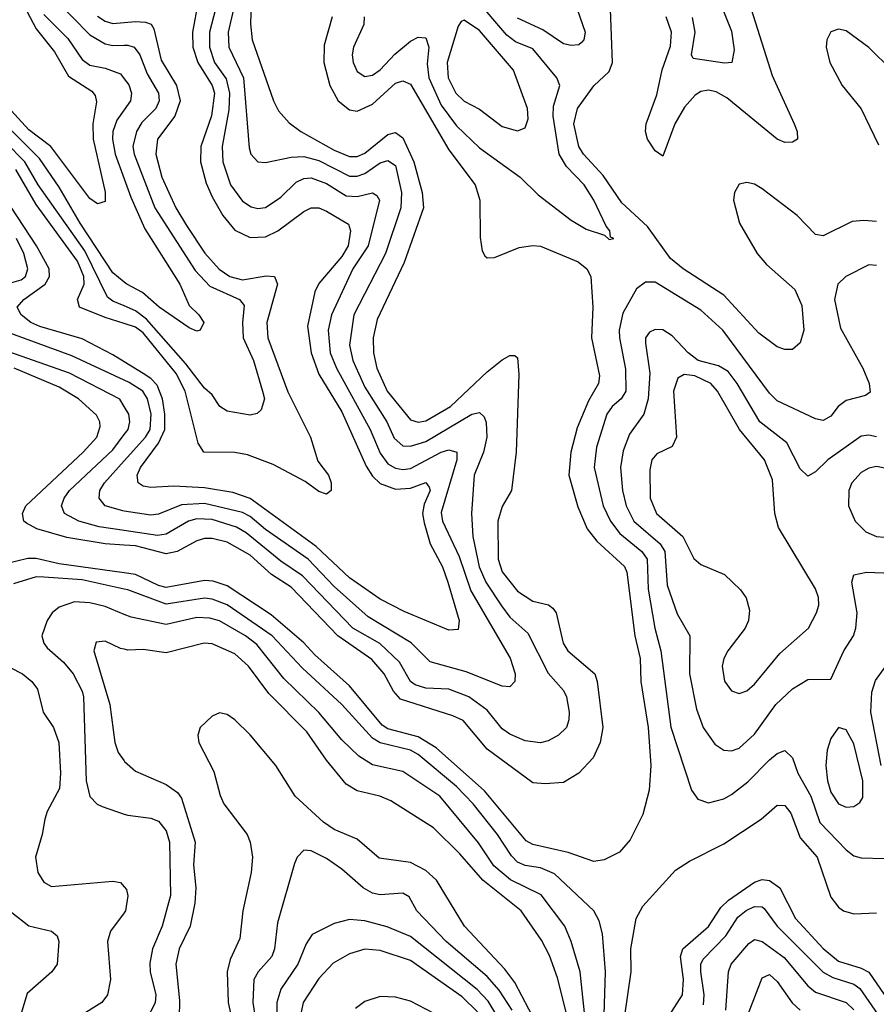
# Model space of a CAD drawing. Header units: inches. Extents: x 884549 to 1028252, y 526810 to 653624.
# Tile 890 of 1056: x 989726 to 991969, y 632325 to 634902. Entities that reach past the tile are written whole.
import ezdxf

# ---------------------------------------------------------------- set-up
doc = ezdxf.new("R2010")
doc.units = ezdxf.units.IN
doc.header["$MEASUREMENT"] = 0
doc.layers.add('A9683', color=7, linetype='Continuous')
doc.layers.add('A9693', color=7, linetype='Continuous')

msp = doc.modelspace()

# ---------------------------------------------------------------- linework, layer by layer
at = {"layer": 'A9683', "color": 5}
for points, elevation in [([(989721.6, 634970), (989770, 634878.2), (989817.9, 634817.9), (989854.5, 634754.5), (989915.2, 634715.2), (989924, 634704), (989927.4, 634687.4), (989918.4, 634630), (989918.5, 634590), (989950, 634450.5), (989950, 634426.6), (989930, 634420.3), (989910, 634434.2), (989808.1, 634570), (989750, 634613.9), (989694.8, 634674.8), (989641.2, 634721.2), (989610, 634737.7), (989470, 634785.3), (989330, 634875.1), (989250, 634901.5), (989110, 634928.1)], 2920), ([(989817.5, 634957.5), (989910, 634862.8), (989950, 634839.4), (989970, 634835), (990000, 634835.3)], 2960), ([(989790, 634916.1), (989852.8, 634852.8), (989890, 634797.9), (989910, 634783.7), (989950, 634775.3), (989990, 634760.4), (990000, 634747.7)], 2940), ([(989930, 634911.7), (989950, 634898.3), (989970, 634892.6), (990000, 634895.3)], 2980), ([(990000, 634215.6), (989970, 634239.7), (989884.9, 634370), (989830, 634464), (989778.6, 634538.6), (989630, 634685.4)], 2940), ([(990000, 634666.2), (989980.8, 634639.2), (989970.1, 634610), (989969.1, 634590), (989976.8, 634550), (990000, 634485.8)], 2940), ([(990000, 634153), (989970, 634165.4), (989956.4, 634176.4), (989897.3, 634297.3), (989774.5, 634470), (989740.2, 634530), (989690, 634581.3)], 2960), ([(990000, 634107), (989950, 634122.4), (989882.9, 634150), (989877.9, 634170), (989895.6, 634210), (989894.3, 634230), (989877.9, 634270), (989770, 634418.7), (989716.1, 634510)], 2980), ([(990000, 634006.8), (989970, 634025.3), (989890, 634066.7), (989778.9, 634098.9), (989755.9, 634110), (989730.3, 634130), (989719.9, 634150), (989737.3, 634170), (989793.5, 634210), (989804.3, 634230), (989803.4, 634250), (989770.9, 634310), (989670, 634461.9)], 3020), ([(989650, 634198.3), (989730, 634221.2), (989742, 634230), (989747.8, 634250), (989736.9, 634290), (989718.1, 634330)], 3040), ([(990000, 633958.6), (989862.8, 634022.8), (989650, 634099.9)], 3040), ([(990000, 633889.8), (989988.7, 633908.7), (989857.3, 633977.3), (989650, 634049.3)], 3060), ([(990000, 633527.1), (989950.3, 633530.3), (989850, 633547.1), (989771.4, 633570), (989744.1, 633584.1), (989737.3, 633590), (989734.2, 633610), (989742.7, 633630), (989892.9, 633770), (989928.6, 633810), (989937.1, 633837.1), (989936.7, 633850), (989927.5, 633867.5), (989880.6, 633910), (989830, 633940.5), (989712.1, 633990)], 3080), ([(990000, 633565.2), (989934.8, 633574.8), (989881.5, 633590), (989843.9, 633610), (989836.2, 633630), (989843.1, 633650), (989856.8, 633670), (989970, 633776.3), (990000, 633816.3)], 3060), ([(990000, 633616.3), (989996.8, 633616.8), (989950.3, 633630.3), (989934.5, 633650), (989936.6, 633670), (989948.1, 633690), (990000, 633747.9)], 3040), ([(990000, 633454.4), (989830, 633478.1), (989770, 633491.7), (989747.8, 633492.2), (989690, 633478.1)], 3120), ([(990000, 633412.1), (989890, 633435.8), (989790, 633443.6), (989770, 633444), (989710, 633425.9)], 3140), ([(990000, 633345.5), (989950, 633366), (989910, 633375.8), (989870, 633378.5), (989830, 633364.9), (989811.9, 633350), (989798, 633330), (989784.1, 633290), (989789.3, 633270), (989798.6, 633258.6), (989841, 633221), (989866.9, 633190), (989890, 633144.6), (989893.7, 633130), (989900.3, 632910), (989910, 632868.9), (989929, 632849), (989942.6, 632842.6), (990000, 632823.2)], 3160), ([(990000, 633254.3), (989990, 633256.1), (989950, 633275.4), (989927.1, 633272.9), (989920.3, 633250), (989962.1, 633110), (989975.9, 633010), (989984.5, 632984.5), (990000, 632962.1)], 3180), ([(989670, 633222.3), (989733.4, 633190), (989758.4, 633170), (989773.5, 633150), (989788.1, 633090), (989815.1, 633050), (989828.6, 633010), (989833.3, 632930), (989830.8, 632890), (989798.1, 632830), (989792.4, 632810), (989785.5, 632770), (989767.5, 632710), (989774.3, 632670), (989790, 632644.9), (989810, 632633.5), (989970, 632647.6), (989990, 632644), (990000, 632632.6)], 3140), ([(989705.6, 632565.6), (989750, 632530.6), (989810, 632516.3), (989824.8, 632504.8), (989829.3, 632489.3), (989824.5, 632430), (989810.2, 632410), (989746.1, 632353.9), (989726.5, 632290)], 3120), ([(990000, 632565), (989963.8, 632516.2), (989956.2, 632490), (989964.1, 632390), (989956.3, 632350), (989941.6, 632330), (989885.3, 632294.7)], 3140)]:
    msp.add_lwpolyline(points, dxfattribs=dict(at, elevation=elevation))
at = {"layer": 'A9693', "color": 5}
for points, elevation in [([(990334.9, 635030), (990331.2, 634891.2), (990335.3, 634850), (990390.6, 634690), (990403.9, 634663.9), (990432.4, 634632.4), (990462.8, 634610), (990550, 634561), (990590, 634544.2), (990610, 634544.6), (990630, 634552.7), (990690, 634601.8), (990710, 634607.2), (990730, 634593.1), (990758, 634530), (990780.1, 634450), (990783.5, 634410), (990733, 634267), (990662.8, 634117.2), (990652.1, 634070), (990652.7, 634030), (990661.2, 633990), (990688.4, 633930), (990750, 633855), (990770, 633848.8), (990790, 633852.2), (990854.8, 633890), (990950, 633980.3), (990990, 634012.4), (991010, 634023.8), (991023.1, 634023.1), (991030, 634017.3), (991033.5, 633973.5), (991026.1, 633770), (991014, 633670), (990990, 633627.8), (990978.2, 633590), (990979.5, 633490), (990990, 633457.1), (991030, 633406.1), (991070, 633380.5), (991110.9, 633370.9), (991122.4, 633362.4), (991131.2, 633350), (991149.7, 633270), (991161.6, 633250), (991232.2, 633190), (991238.3, 633170), (991253.5, 633050), (991246.4, 633010), (991227.7, 632970), (991190.1, 632930), (991150, 632905.7), (991101.9, 632901.9), (991070, 632905), (990950, 632992.8), (990887.8, 633067.8), (990860.3, 633080.3), (990723.8, 633123.8), (990704.8, 633144.8), (990681, 633190), (990648.1, 633228.1), (990559.2, 633290), (990437, 633417), (990385.6, 633450), (990330, 633501), (990270, 633534.9), (990230, 633544.7), (990210, 633544.3), (990190, 633538), (990139.1, 633510), (990110, 633504.4), (990030, 633525.2), (990000, 633527.1)], 3080), ([(990628.8, 634910), (990627.3, 634890), (990600.7, 634830), (990596.9, 634810), (990599.4, 634790), (990610, 634767), (990630, 634754), (990650, 634757.5), (990670, 634771.1), (990708.3, 634811.7), (990750, 634845.8), (990770, 634856.2), (990790, 634854.7), (990797.6, 634830), (990793.5, 634786.5), (990797.5, 634750), (990830, 634678.8), (990870, 634624.8), (990930, 634567.2), (991036.9, 634490), (991083.6, 634443.6), (991170, 634377.7), (991210, 634353.7), (991258, 634338), (991270, 634326.7), (991282, 634330), (991273.4, 634333.4), (991272, 634350), (991261.8, 634361.8), (991229.4, 634430), (991204.2, 634470), (991158.4, 634518.4), (991139.2, 634550), (991123.2, 634650), (991124.3, 634675.7), (991140.5, 634730), (991132.6, 634750), (991070, 634826), (991024.5, 634844.5), (991001.7, 634861.7), (990919.4, 634959.4)], 3140), ([(990244.2, 634950), (990223.1, 634870), (990223.4, 634830), (990236.1, 634790), (990267.1, 634747.1), (990275.7, 634710), (990273.8, 634666.2), (990256.7, 634570), (990258.5, 634530), (990278.8, 634470), (990310, 634427.5), (990332.1, 634412.1), (990350, 634407.9), (990370, 634411.1), (990410, 634437.9), (990450, 634477.1), (990470, 634486.3), (990490, 634488.2), (990530, 634473.5), (990581.4, 634441.4), (990610, 634439.5), (990650, 634449), (990661.8, 634441.8), (990668.5, 634430), (990639.1, 634310), (990598.7, 634250), (990542.5, 634130), (990534.4, 634090), (990539.3, 634030), (990555.7, 633990), (990644.2, 633830), (990670, 633768), (990690, 633739.9), (990710, 633728.2), (990730, 633724.6), (990750, 633727.6), (990830, 633770.5), (990850, 633776.5), (990870.6, 633770.6), (990870.6, 633750), (990830, 633612.4), (990833.8, 633590), (990877, 633497), (990907.6, 633407.6), (991010.9, 633230.9), (991023.3, 633190), (991022.7, 633170), (991010, 633155.7), (990990, 633157.6), (990895.3, 633195.3), (990801.6, 633221.6), (990751.2, 633271.2), (990639.1, 633339.1), (990550, 633418.9), (990481.6, 633490), (990370, 633567.6), (990330, 633601.8), (990310, 633612.1), (990210, 633636.4), (990150, 633632.2), (990090, 633608.4), (990070, 633605.7), (990000, 633616.3)], 3040), ([(990193.8, 634950), (990179.2, 634870), (990179.6, 634830), (990193, 634790), (990230.7, 634730), (990236.2, 634710), (990229, 634651), (990200.3, 634570), (990200.2, 634530), (990214.7, 634474.7), (990230, 634438.6), (990258.5, 634390), (990290, 634351.8), (990330, 634331.8), (990370, 634334.1), (990402.1, 634350), (990470, 634400.3), (990490, 634410.1), (990510, 634410.1), (990530, 634401.5), (990587, 634367), (990592.8, 634350), (990586.9, 634310), (990570, 634282.1), (990510, 634212), (990499.3, 634190), (990480, 634100), (990490, 634030), (990510, 633974.7), (990570, 633876.1), (990633.5, 633733.5), (990650, 633707.8), (990670, 633688.2), (990710, 633673.3), (990750, 633676.3), (990790, 633690.7), (990798.9, 633678.9), (990800.8, 633670), (990785.8, 633634.2), (990781.3, 633610), (990785.3, 633585.3), (990800.9, 633530), (990833.4, 633470), (990847.5, 633430), (990876.9, 633330), (990874.2, 633305.8), (990850, 633304.3), (990733.1, 633353.1), (990670, 633386), (990590, 633441), (990503.1, 633523.1), (990330, 633649.2), (990284.4, 633664.4), (990210, 633677.4), (990130, 633681.6), (990070, 633677.5), (990050, 633681.1), (990036.5, 633690), (990033.8, 633710), (990042.6, 633730), (990090, 633793.7), (990106.2, 633830), (990106.8, 633870), (990100, 633910), (990086, 633946), (990070, 633963.4), (990050, 633976.1), (990000, 634006.8)], 3020), ([(990285.9, 634930), (990272.7, 634870), (990273.8, 634830), (990312.8, 634750), (990327.3, 634567.3), (990331.9, 634550), (990350, 634530.2), (990370, 634528.2), (990437.2, 634542.8), (990470, 634544.2), (990510, 634534.1), (990590, 634492.9), (990610, 634492.6), (990630, 634499.5), (990670, 634527.9), (990690, 634533.9), (990710, 634520.4), (990726, 634450), (990724.6, 634410), (990684.4, 634290), (990601, 634130), (990589.8, 634050.2), (990598.5, 634010), (990630, 633940.5), (990687.7, 633850), (990707.1, 633807.1), (990730, 633787.3), (990750, 633785.8), (990790, 633798.3), (990910, 633870.1), (990930, 633873.9), (990942.8, 633862.8), (990948.1, 633848.1), (990949.7, 633810), (990940.8, 633770), (990916, 633710), (990909.7, 633610), (990913.1, 633550), (990929.8, 633470), (990947.3, 633430), (990988.2, 633368.2), (991010, 633338.4), (991056.8, 633296.8), (991110, 633191.7), (991150, 633146.5), (991158, 633130), (991164.7, 633090), (991164.6, 633070), (991157.8, 633050), (991137.2, 633030), (991110, 633014.9), (991090, 633009.4), (991050, 633014.6), (991010, 633032.1), (990990, 633046.3), (990950, 633095.4), (990902.7, 633130), (990850, 633149.6), (990790, 633152.3), (990761.8, 633161.8), (990749.9, 633170), (990720.7, 633220.7), (990669.5, 633269.5), (990598.9, 633310), (990466.8, 633446.8), (990410, 633485.3), (990319.5, 633559.5), (990294, 633574), (990230, 633593.8), (990190, 633595.5), (990168.4, 633590), (990110, 633555.6), (990087.6, 633552.4), (990000, 633565.2)], 3060), ([(991179, 634950), (991207.3, 634870), (991203.5, 634850), (991197.7, 634842.3), (991190, 634836.5), (991170, 634834.6), (991150, 634838.7), (991095.9, 634876), (991030, 634906.6)], 3120), ([(991970, 634374), (991936.6, 634376.6), (991906.3, 634373.7), (991830, 634336.5), (991810, 634340.2), (991762, 634390), (991670, 634459.9), (991650, 634471.5), (991630, 634476.4), (991610, 634472), (991597.7, 634450), (991595.7, 634430), (991610.9, 634370), (991657.5, 634290), (991681.9, 634261.9), (991755.8, 634195.8), (991774.3, 634154.3), (991779.2, 634090), (991770, 634056.3), (991750, 634039.3), (991730, 634039.4), (991710, 634046.3), (991661.9, 634081.9), (991570, 634181.1), (991463.7, 634250), (991430, 634277.1), (991370, 634360.6), (991303.1, 634423.1), (991254.4, 634494.4), (991202.6, 634550), (991190.5, 634570), (991177.6, 634630), (991186.5, 634670), (991230, 634729), (991270, 634766.6), (991278.4, 634790), (991273.4, 634930)], 3120), ([(991641.4, 634930), (991696.3, 634756.3), (991754.6, 634630), (991762, 634610), (991762.6, 634590), (991750, 634581.4), (991730, 634580.6), (991710, 634589.3), (991577.9, 634697.9), (991550, 634713.7), (991530, 634718.1), (991510, 634714.5), (991495, 634705), (991467, 634673), (991441.6, 634630), (991410, 634545.1), (991390, 634558.8), (991370, 634589.8), (991365, 634610), (991366.8, 634630), (991394.4, 634705.6), (991408.8, 634771.1), (991430, 634832.9), (991433.1, 634870), (991419.3, 634910)], 3080), ([(991562.5, 634942.5), (991590, 634872.7), (991597, 634823), (991591.3, 634790), (991571.5, 634788.5), (991490, 634801), (991485.5, 634810), (991494.7, 634870), (991488.3, 634908.3)], 3060), ([(990544.2, 634910), (990524, 634836), (990522.5, 634790), (990538.1, 634730), (990560.1, 634690), (990590, 634666.4), (990610, 634663.3), (990650, 634681.6), (990710, 634736), (990730, 634742.5), (990750, 634733.3), (990850, 634561.8), (990918.6, 634470), (990931.2, 634430), (990932, 634332), (990937.4, 634297.4), (990944.2, 634284.2), (990950, 634279.3), (990970, 634279.5), (991034.3, 634305.7), (991070, 634311.3), (991090, 634309.1), (991188.7, 634268.7), (991211.3, 634250), (991221.7, 634230), (991227, 634150), (991223.5, 634070), (991244.9, 633970), (991241.5, 633950), (991215.7, 633904.3), (991186.3, 633833.7), (991169.5, 633770), (991164.2, 633710), (991187.4, 633627.4), (991212, 633570), (991237.2, 633537.2), (991310, 633471.1), (991316.1, 633456.1), (991337.2, 633290), (991351.4, 633230), (991352.3, 633170), (991371.9, 633050), (991379.2, 632950), (991374.5, 632885.5), (991358, 632822), (991324.7, 632755.3), (991296.7, 632723.3), (991257, 632703), (991230, 632698.6), (991162.3, 632722.3), (991070, 632743.4), (991052.7, 632752.7), (990943.5, 632883.5), (990816.5, 632996.5), (990770, 633025.6), (990690, 633046.5), (990675.9, 633055.9), (990590, 633158.6), (990499.6, 633239.6), (990470, 633271.6), (990384.5, 633344.5), (990270, 633420.7), (990232.6, 633432.6), (990210, 633434.7), (990110, 633416.3), (990090, 633421), (990030, 633450.2), (990000, 633454.4)], 3120), ([(990000, 634895.3), (990030, 634898), (990055.8, 634895.8), (990070.3, 634890.3), (990078.1, 634878.1), (990096.6, 634796.6), (990137, 634730), (990146.4, 634690), (990132.6, 634650), (990086.9, 634590), (990083.3, 634550), (990098.8, 634490), (990135.2, 634410), (990163.4, 634363.4), (990211.5, 634291.5), (990248.9, 634248.9), (990277, 634230), (990310, 634221.4), (990371.7, 634231.7), (990394, 634230), (990401.3, 634210), (990373.1, 634110), (990376.5, 634070), (990428.7, 633928.7), (990487.8, 633810), (990506.8, 633746.8), (990534.9, 633710), (990541.9, 633690), (990542, 633670), (990530, 633660.6), (990510, 633667.5), (990473.9, 633693.9), (990390, 633737.7), (990323, 633763), (990289.6, 633769.6), (990208.2, 633770), (990193.6, 633793.6), (990159.6, 633930), (990135.9, 633975.9), (990050, 634082.4), (990030, 634097.7), (990000, 634107)], 2980), ([(992010.2, 634770.2), (991950, 634829.9), (991890, 634873.1), (991870, 634877.8), (991850, 634870.9), (991839.7, 634850), (991838.4, 634830), (991847.4, 634790), (991879.6, 634730), (991930, 634668.8), (991974.6, 634574.6)], 3120), ([(990000, 634835.3), (990010, 634835.5), (990025.8, 634830), (990040.7, 634810), (990060.4, 634760.4), (990090.1, 634710), (990091.5, 634690), (990082.8, 634670), (990046.5, 634633.5), (990032, 634610), (990023, 634570), (990026.4, 634550), (990080, 634410), (990186.1, 634246.1), (990224.7, 634204.7), (990302.2, 634170), (990314.2, 634154.2), (990309.6, 634110), (990311.7, 634070), (990338.4, 634010), (990362.6, 633930), (990367.1, 633910), (990358.7, 633881.3), (990348.6, 633871.4), (990330, 633867), (990270, 633877.7), (990250.7, 633890), (990230, 633920.8), (990210, 633938.3), (990161.7, 634001.7), (990058.2, 634118.2), (990030, 634140.6), (990000, 634153)], 2960), ([(990000, 634747.7), (990012.2, 634732.2), (990018.8, 634710), (990017, 634690), (990000, 634666.2)], 2940), ([(990000, 634485.8), (990017.5, 634437.5), (990054.5, 634354.5), (990145.6, 634210), (990170, 634154.2), (990195.2, 634130), (990208.2, 634110), (990198.7, 634090), (990190, 634086.9), (990170, 634095.4), (990091.3, 634150), (990047.9, 634187.9), (990007, 634210), (990000, 634215.6)], 2940), ([(991970, 634259), (991950, 634260.8), (991889.4, 634230), (991868.4, 634210), (991860.1, 634170), (991875.2, 634095.2), (991934.2, 633990), (991950.6, 633950), (991952.9, 633927.1), (991940.9, 633919.1), (991890, 633905.4), (991869.8, 633890.2), (991850, 633864.6), (991830, 633853.6), (991810, 633857.4), (991710, 633905), (991690, 633924.9), (991567.2, 634090), (991510, 634141.7), (991390, 634215.2), (991364.8, 634215.2), (991341.8, 634198.2), (991305.9, 634134.1), (991296.4, 634090), (991296.5, 634070), (991312.5, 633987.5), (991313.6, 633930), (991301.6, 633910), (991277.7, 633890), (991263.9, 633870), (991236.7, 633783.3), (991230.4, 633730), (991254.4, 633630), (991272.9, 633590), (991297.7, 633557.7), (991355.3, 633510), (991368.9, 633490), (991372, 633412), (991389.3, 633309.3), (991404.7, 633250), (991430.9, 633050.9), (991485.3, 632885.3), (991501.7, 632861.7), (991530, 632852.1), (991570, 632863), (991590, 632873.9), (991632.8, 632907.2), (991690, 632965.1), (991710, 632981.5), (991730, 632989.1), (991750, 632970.3), (991763.9, 632930), (991797.4, 632870), (991821.4, 632801.4), (991890, 632729.2), (991910, 632713.8), (991930, 632708.4), (991990, 632707.2)], 3140), ([(991970, 633810.7), (991950, 633814.8), (991930, 633812.1), (991842.5, 633750), (991810, 633718.7), (991790, 633707.8), (991770, 633726.6), (991734.9, 633794.9), (991664.2, 633850), (991605.2, 633950), (991581.4, 633981.4), (991556.4, 633996.4), (991503, 634010), (991476.5, 634030), (991435.2, 634075.2), (991410.2, 634090.2), (991390, 634091.6), (991375.2, 634084.8), (991365.2, 634070), (991364.7, 634055.3), (991376.7, 633976.7), (991371.7, 633910), (991360.3, 633870), (991322.9, 633817.1), (991306.2, 633773.8), (991299.9, 633730), (991305.1, 633670), (991314.1, 633630), (991334.5, 633590), (991403.4, 633530), (991415.6, 633510), (991422.1, 633422.1), (991447.5, 633347.5), (991481.1, 633290), (991480.3, 633190), (991498.1, 633098.1), (991515.8, 633050), (991546.5, 633006.5), (991570.1, 632990.1), (991590, 632988.3), (991610, 632995.7), (991650, 633032.2), (991706.2, 633110), (991750, 633151.2), (991790, 633175.7), (991850, 633176), (991884.5, 633250), (991909.9, 633290), (991915.8, 633310), (991919, 633350), (991905, 633430), (991910.8, 633449.2), (991943.4, 633456.6), (992010, 633453.4)], 3160), ([(990000, 633747.9), (990055.6, 633810), (990068.1, 633830), (990070.5, 633870), (990061.3, 633910), (990048.6, 633930), (990012.7, 633952.7), (990000, 633958.6)], 3040), ([(990000, 633816.3), (990010.2, 633830), (990015, 633850), (990011.9, 633870), (990000, 633889.8)], 3060), ([(991255.9, 632270), (991260.6, 632410), (991252.5, 632510), (991243.8, 632543.8), (991229.6, 632569.6), (991126.5, 632666.5), (991090, 632682.2), (991050, 632688.3), (991030, 632697.6), (991013.8, 632713.8), (990977.8, 632770), (990913.5, 632850), (990870, 632895.5), (990770, 632979), (990750, 632990.2), (990670, 633009.7), (990650, 633022), (990569.5, 633110), (990466.2, 633206.2), (990387.3, 633290), (990270, 633370.7), (990230, 633385.4), (990210, 633388), (990110, 633372.3), (990010, 633409.9), (990000, 633412.1)], 3140), ([(991208.7, 632270), (991193.7, 632410), (991170.7, 632490), (991153.5, 632530), (991092, 632612), (991011.2, 632651.2), (990967.8, 632687.8), (990927.6, 632747.6), (990826.8, 632870), (990730, 632934.3), (990650, 632951.8), (990614.6, 632974.6), (990570, 633017), (990510, 633089.1), (990418, 633178), (990347.2, 633267.2), (990317.8, 633290), (990250, 633328.5), (990224.3, 633335.7), (990190, 633337.3), (990110, 633319.5), (990018.1, 633338.1), (990000, 633345.5)], 3160), ([(991166.2, 632270), (991134.7, 632394.7), (991113.3, 632453.3), (991092.9, 632492.9), (991039.1, 632570), (990938.9, 632650), (990879.2, 632719.2), (990810, 632787.2), (990698, 632858), (990669.6, 632869.6), (990610, 632883.6), (990581.5, 632901.5), (990530, 632964.6), (990478.4, 633038.4), (990378.8, 633138.8), (990325.6, 633210), (990290, 633242.4), (990230, 633268.7), (990209.7, 633270.3), (990110, 633245.4), (990050, 633253.9), (990010, 633252.5), (990000, 633254.3)], 3180), ([(991982.3, 632950), (991955.2, 633090), (991957.4, 633142.6), (991967.5, 633172.5), (992010, 633231.8)], 3140), ([(991077.5, 632277.5), (991022.5, 632382.5), (990996.9, 632416.9), (990890.8, 632530), (990817.6, 632650), (990790, 632675.2), (990750, 632696.7), (990668, 632708), (990610, 632757.1), (990550, 632782.3), (990521.5, 632801.5), (990447.3, 632870), (990397.5, 632950), (990330, 633030.4), (990290, 633069.9), (990270, 633083.6), (990250, 633087.9), (990230, 633079.5), (990199.4, 633050), (990192.8, 633030), (990195.4, 633010), (990234.7, 632934.7), (990251.4, 632871.4), (990261.3, 632850), (990322, 632770), (990330.1, 632750), (990335.9, 632710), (990332.5, 632670), (990310.9, 632570), (990303, 632497), (990277.3, 632442.7), (990269.5, 632410), (990272.4, 632330), (990289.7, 632250)], 3220), ([(990000, 632962.1), (990000.9, 632960.9), (990030, 632935.1), (990110, 632900.8), (990139.7, 632879.7), (990150, 632864.3), (990185.6, 632750), (990181.6, 632690), (990187.6, 632630), (990184.8, 632590), (990173, 632530), (990143.8, 632470), (990135.5, 632430), (990145.1, 632334.9), (990144.1, 632290)], 3180), ([(991310.2, 632289.8), (991327.6, 632410), (991326.4, 632470), (991340.6, 632550), (991358.3, 632581.7), (991443.9, 632676.1), (991480.2, 632699.8), (991570, 632745), (991667.5, 632810), (991710, 632846.7), (991730, 632845.7), (991745.8, 632825.8), (991770, 632761), (991814.1, 632710), (991850, 632605.9), (991870, 632579), (991883.5, 632570), (991910, 632561.9), (991970, 632564.4)], 3120), ([(990000, 632823.2), (990010, 632819.8), (990070, 632812.2), (990090, 632804.1), (990110, 632779), (990118.3, 632750), (990121.6, 632610), (990099.2, 632530), (990074.1, 632470), (990067.4, 632432.6), (990068.4, 632410), (990082.5, 632350), (990081, 632330), (990070, 632306.6), (990000, 632242.2)], 3160), ([(991016, 632310), (990982.2, 632362.2), (990950, 632397.6), (990843, 632490), (990766.5, 632570), (990746.1, 632606.1), (990730, 632616), (990670, 632611.8), (990650, 632616.4), (990625.7, 632630), (990570, 632678.6), (990530, 632706.6), (990490, 632727.2), (990470, 632728.5), (990452.6, 632710), (990446.2, 632693.8), (990401.4, 632538.6), (990393.6, 632470), (990386.9, 632450), (990350.7, 632410), (990339.2, 632390), (990337.1, 632330), (990349, 632250)], 3240), ([(991426, 632294), (991462.1, 632350), (991464.3, 632390), (991457, 632450), (991462.3, 632470), (991530, 632528.9), (991561.8, 632578.2), (991582.1, 632597.9), (991650, 632644.8), (991670, 632651.5), (991690, 632649.3), (991716.3, 632630), (991757.6, 632550), (991830, 632471.3), (991870, 632438.4), (991930, 632419.7), (991949.3, 632409.3), (991990, 632350.8)], 3080), ([(990000, 632632.6), (990005.9, 632625.9), (990009.3, 632609.3), (990003.7, 632570), (990000, 632565)], 3140), ([(991516.4, 632323.6), (991518.7, 632350), (991509.4, 632410.6), (991509.6, 632430), (991516.2, 632443.7), (991575.2, 632504.8), (991607, 632553), (991628.9, 632571.1), (991650, 632581.2), (991670, 632580.3), (991675.8, 632575.8), (991709.3, 632529.3), (991829.7, 632409.7), (991855.4, 632395.4), (991910, 632378.3), (991926.5, 632366.5), (992030, 632216.8)], 3060), ([(991021.1, 632221.1), (990953.2, 632333.2), (990923.9, 632363.9), (990750, 632502.8), (990688.2, 632528.2), (990630, 632543.8), (990590, 632546.9), (990550, 632536.5), (990492.1, 632507.9), (990476.7, 632483.2), (990454.6, 632430), (990410, 632364.8), (990399.7, 632330), (990399.3, 632230)], 3260), ([(991575, 632310), (991582.3, 632410), (991589, 632430), (991635.4, 632484.6), (991650, 632494.4), (991670, 632489.7), (991728.1, 632448.1), (991790, 632373.9), (991810, 632356.9), (991890.5, 632330), (991910, 632310.5)], 3040), ([(990925.5, 632305.5), (990884.9, 632344.9), (990750, 632440.1), (990670, 632465.7), (990630, 632469.2), (990590, 632457.7), (990547.3, 632432.7), (990510, 632393.1), (990468.3, 632330), (990452.3, 632250)], 3280), ([(991606.5, 632230), (991670, 632394.2), (991690, 632403.5), (991710, 632384.6), (991749.3, 632329.3), (991769.6, 632309.6)], 3020), ([(990830, 632291.1), (990750, 632333.1), (990710, 632344), (990670, 632345.2), (990630, 632332.7), (990605.8, 632314.2)], 3320)]:
    msp.add_lwpolyline(points, dxfattribs=dict(at, elevation=elevation))
for points, elevation in [([(990890, 634901.4), (990882.6, 634897.4), (990874.7, 634885.3), (990845.3, 634790), (990848.7, 634750), (990868.4, 634710), (990890, 634688.8), (990930, 634668.1), (990990, 634622.4), (991030, 634611.5), (991050, 634619.2), (991057.4, 634642.6), (991056.1, 634670), (991019.7, 634770), (990930, 634873.9)], 3160), ([(991466.5, 633973.5), (991450, 633963.7), (991438, 633930), (991446.2, 633810), (991434.7, 633785.3), (991394.2, 633765.8), (991381.7, 633750), (991376.2, 633723.8), (991377, 633650), (991394, 633610), (991462.3, 633550), (991491.6, 633491.6), (991510, 633476.3), (991571.4, 633450), (991613.6, 633410), (991628.8, 633388.8), (991637.1, 633357.1), (991634.8, 633330), (991625.7, 633310), (991580.8, 633250), (991570.1, 633230), (991566.1, 633210), (991571.4, 633171.4), (991590, 633146), (991610, 633138.6), (991630, 633145.4), (991650, 633163.2), (991716.4, 633243.6), (991791.3, 633310), (991812.6, 633350), (991818.4, 633370), (991817.6, 633390), (991810, 633412.3), (991713.5, 633573.5), (991703.8, 633610), (991697.5, 633697.5), (991676.7, 633750), (991610.8, 633830), (991553.5, 633930), (991536.4, 633950), (991494.1, 633970)], 3180), ([(991970, 633732.8), (991950, 633728.2), (991930, 633716.7), (991905, 633690), (991896.9, 633670), (991896.3, 633630), (991914.1, 633590), (991942.2, 633562.2), (991970, 633549.6), (992030, 633544.6), (992090, 633522.1), (992122.2, 633517.8), (992150, 633521.3), (992156.9, 633523.1), (992164.9, 633535.1), (992157.7, 633570), (992150, 633584.4), (992101.7, 633650), (992038.5, 633710), (992010, 633724.8)], 3180), ([(991870, 633049.7), (991850, 633020.5), (991840.8, 632990), (991836.7, 632950), (991841.4, 632910), (991850, 632880.6), (991870, 632850.1), (991890, 632841.3), (991910, 632842.5), (991926.5, 632853.5), (991933.6, 632866.4), (991933.8, 632910), (991910, 633007.3), (991890, 633043.5)], 3160)]:
    msp.add_lwpolyline(points, close=True, dxfattribs=dict(at, elevation=elevation))

doc.saveas('drawing.dxf')
